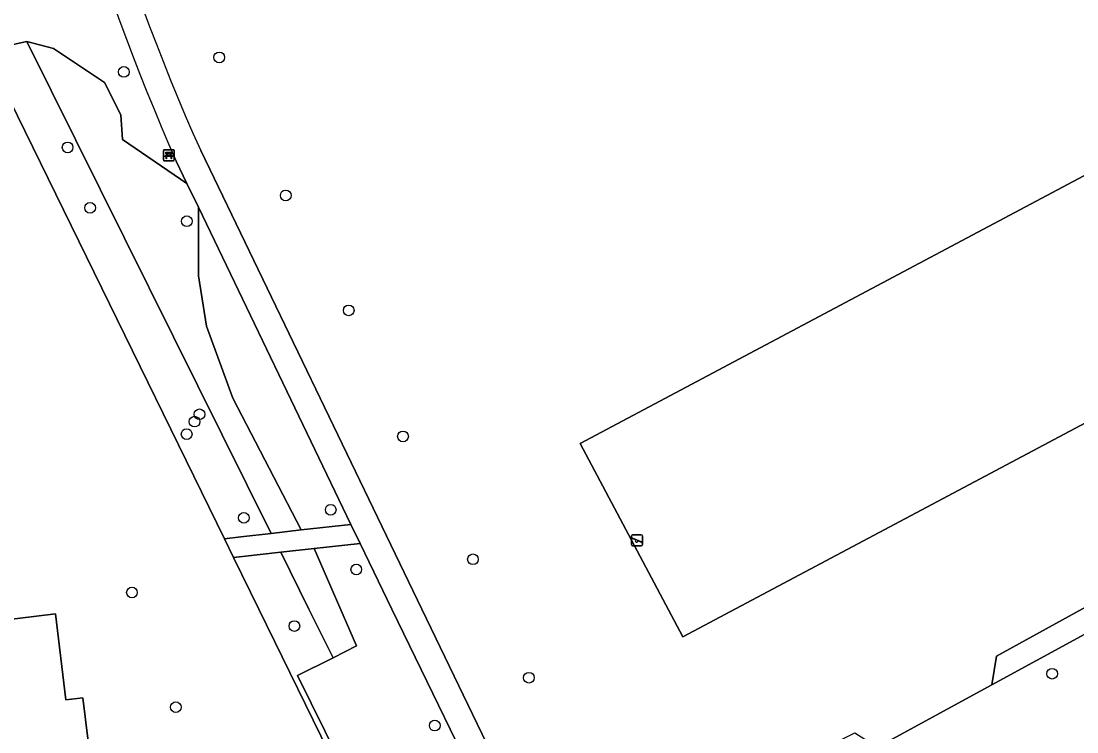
# Model space of a CAD drawing. Extents: x 158086 to 159499, y 382904 to 383981.
# Drawn here: x 159033.3 to 159129.7, y 383488.8 to 383553.7 of the extents above; entities that cross this region are included whole.
import ezdxf

# ---------------------------------------------------------------- set-up
doc = ezdxf.new("R2010")
doc.units = 0
for name, color, linetype in [('IMGEO_Bank', 7, 'Continuous'), ('IMGEO_Boom', 7, 'Continuous'), ('IMGEO_Erf', 7, 'Continuous'), ('IMGEO_Groenvoorziening', 7, 'Continuous'), ('IMGEO_Hek', 7, 'Continuous'), ('IMGEO_Pand', 7, 'Continuous'), ('IMGEO_Speelvoorziening', 7, 'Continuous'), ('IMGEO_Voetpad_halfverhard', 7, 'Continuous')]:
    doc.layers.add(name, color=color, linetype=linetype)

msp = doc.modelspace()

# ---------------------------------------------------------------- linework, layer by layer
at = {"layer": 'IMGEO_Bank'}
for p, q in [((159046.285, 383541.035), (159046.285, 383541.876)), ((159046.285, 383541.876), (159046.285, 383541.035)), ((159046.36, 383541.96), (159047.201, 383541.96)), ((159047.201, 383541.96), (159046.36, 383541.96)), ((159047.285, 383541.885), (159047.285, 383541.044)), ((159047.285, 383541.044), (159047.285, 383541.885)), ((159047.21, 383540.96), (159046.369, 383540.96)), ((159046.369, 383540.96), (159047.21, 383540.96)), ((159046.982, 383541.358), (159046.589, 383541.358)), ((159046.594, 383541.466), (159046.594, 383541.572)), ((159046.638, 383541.572), (159046.638, 383541.466)), ((159046.926, 383541.578), (159046.644, 383541.578)), ((159046.644, 383541.46), (159046.926, 383541.46)), ((159046.932, 383541.466), (159046.932, 383541.572)), ((159046.976, 383541.572), (159046.976, 383541.466))]:
    msp.add_line(p, q, dxfattribs=at)
for points in [[(159046.532, 383541.358), (159046.39, 383541.358), (159046.502, 383541.46), (159046.588, 383541.46)], [(159046.588, 383541.578), (159046.502, 383541.578), (159046.502, 383541.739), (159047.065, 383541.739), (159047.065, 383541.578), (159046.982, 383541.578)], [(159046.582, 383541.351), (159046.582, 383541.144), (159046.539, 383541.144), (159046.539, 383541.351)], [(159046.982, 383541.46), (159047.065, 383541.46), (159047.177, 383541.358), (159047.038, 383541.358)], [(159047.032, 383541.351), (159047.032, 383541.144), (159046.988, 383541.144), (159046.988, 383541.351)]]:
    msp.add_lwpolyline(points, dxfattribs=at)
for centre, radius, start, end in [((159046.363, 383541.882), 0.0779, 92.4484, 184.28452), ((159046.363, 383541.882), 0.0779, 92.4484, 184.28452), ((159047.207, 383541.882), 0.0779, 2.4484, 94.28452), ((159047.207, 383541.882), 0.0779, 2.4484, 94.28452), ((159046.363, 383541.038), 0.0779, 182.4484, 274.28452), ((159046.363, 383541.038), 0.0779, 182.4484, 274.28452), ((159046.532, 383541.351), 0.00671, 2.89567, 87.10433), ((159046.589, 383541.351), 0.00671, 92.89567, 177.10433), ((159046.587, 383541.571), 0.00671, 2.89567, 87.10433), ((159046.587, 383541.467), 0.00671, 272.89567, 357.10433), ((159046.644, 383541.571), 0.00671, 92.89567, 177.10433), ((159046.644, 383541.467), 0.00671, 182.89567, 267.10433), ((159046.926, 383541.571), 0.00671, 2.89567, 87.10433), ((159046.926, 383541.467), 0.00671, 272.89567, 357.10433), ((159046.983, 383541.571), 0.00671, 92.89567, 177.10433), ((159046.983, 383541.467), 0.00671, 182.89567, 267.10433), ((159046.981, 383541.351), 0.00671, 2.89567, 87.10433), ((159047.038, 383541.351), 0.00671, 92.89567, 177.10433), ((159047.207, 383541.038), 0.0779, 272.4484, 4.28452), ((159047.207, 383541.038), 0.0779, 272.4484, 4.28452)]:
    msp.add_arc(centre, radius, start, end, dxfattribs=at)
at = {"layer": 'IMGEO_Boom'}
for centre in [(159051.39, 383550.402), (159042.674, 383549.075), (159037.538, 383542.179), (159057.463, 383537.791), (159039.59, 383536.655), (159048.428, 383535.433), (159063.213, 383527.288), (159049.582, 383517.793), (159049.133, 383517.124), (159048.413, 383515.984), (159068.175, 383515.774), (159061.571, 383509.07), (159053.631, 383508.331), (159074.562, 383504.545), (159063.908, 383503.611), (159043.414, 383501.508), (159058.252, 383498.445), (159127.469, 383494.09), (159079.677, 383493.725), (159047.419, 383491.031), (159071.076, 383489.354)]:
    msp.add_circle(centre, 0.489, dxfattribs=at)
at = {"layer": 'IMGEO_Erf'}
for points in [[(159011.032, 383432.716), (159078.415, 383452.157), (159055.01, 383500), (159052.705, 383504.71), (159051.864, 383506.43), (159032.258, 383546.499)], [(159024.018, 383498.029), (159036.417, 383499.558), (159037.386, 383491.698), (159038.938, 383491.889), (159039.915, 383483.968)]]:
    msp.add_lwpolyline(points, dxfattribs=at)
at = {"layer": 'IMGEO_Groenvoorziening'}
for points in [[(158988.919, 383571.165), (158989.408, 383567.184), (158992.428, 383542.621), (158996.665, 383543.568), (159000, 383544.313), (159030.313, 383551.079), (159033.812, 383551.86), (159036.249, 383551.218), (159040.9, 383548.117), (159042.408, 383545.145), (159042.537, 383542.905), (159048.434, 383538.893), (159047.457, 383540.925)], [(159049.693, 383541.882), (159069.904, 383500), (159083.794, 383471.215), (159092.05, 383454.079), (159097.657, 383457.258), (159092.467, 383467.07)], [(159085.916, 383479.273), (159093.759, 383480.92), (159109.436, 383488.688), (159111.518, 383487.392), (159121.952, 383493.081), (159122.395, 383495.698), (159158.288, 383515.462), (159160.416, 383514.051), (159168.31, 383518.447), (159177.217, 383522.791), (159176.499, 383527.32)], [(159196.365, 383510.504), (159201.041, 383512.466), (159199.62, 383515.815), (159197.624, 383515.104), (159194.086, 383517.666), (159190.487, 383519.833), (159186.714, 383521.091), (159178.006, 383521.517), (159177.217, 383522.791), (159168.31, 383518.447), (159160.416, 383514.051), (159159.679, 383513.64), (159121.952, 383493.081), (159111.518, 383487.392), (159110.619, 383486.902), (159111.592, 383484.307), (159100.702, 383478.121)], [(159037.349, 383424.44), (159047.543, 383428.646), (159058.869, 383433.811), (159070.095, 383439.191), (159082.367, 383445.744), (159085.837, 383447.597), (159091.197, 383450.459), (159091.131, 383450.596), (159081.546, 383470.341), (159067.149, 383500), (159064.248, 383505.977), (159060.054, 383505.517), (159063.926, 383496.632), (159061.79, 383495.545), (159058.535, 383493.917), (159064.826, 383481.16), (159068.121, 383482.635), (159069.981, 383483.51), (159079.747, 383469.468), (159088.362, 383451.721), (159084.723, 383449.8), (159081.05, 383447.861), (159056.857, 383435.575), (159012.629, 383421.619)]]:
    msp.add_lwpolyline(points, dxfattribs=at)
for points in [[(159033.812, 383551.86), (159030.313, 383551.079), (159032.258, 383546.499), (159051.864, 383506.43), (159053.369, 383506.6), (159056.143, 383506.914)], [(159058.875, 383507.223), (159052.63, 383519.265), (159050.234, 383525.856), (159049.485, 383530.449), (159049.485, 383536.705), (159048.434, 383538.893), (159042.537, 383542.905), (159042.408, 383545.145), (159040.9, 383548.117), (159036.249, 383551.218), (159033.812, 383551.86), (159056.143, 383506.914)], [(159084.351, 383515.111), (159093.745, 383497.455), (159146.051, 383525.282), (159136.657, 383542.939)], [(159136.657, 383542.939), (159146.051, 383525.282), (159093.745, 383497.455), (159084.351, 383515.111)], [(159063.405, 383507.736), (159049.485, 383536.705), (159049.485, 383530.449), (159050.234, 383525.856), (159052.63, 383519.265), (159058.875, 383507.223)], [(159121.952, 383493.081), (159159.679, 383513.64), (159160.416, 383514.051), (159158.288, 383515.462), (159122.395, 383495.698)], [(159079.669, 383450.08), (159081.05, 383447.861), (159084.723, 383449.8), (159075.758, 383467.531), (159068.121, 383482.635), (159064.826, 383481.16), (159058.535, 383493.917), (159061.79, 383495.545), (159059.577, 383500), (159057.003, 383505.182), (159053.522, 383504.8), (159052.705, 383504.71), (159055.01, 383500), (159078.415, 383452.157), (159011.032, 383432.716), (159010.634, 383432.574), (159010.891, 383430.595), (159046.741, 383440.501)], [(159057.003, 383505.182), (159059.577, 383500), (159061.79, 383495.545), (159063.926, 383496.632), (159060.054, 383505.517)]]:
    msp.add_lwpolyline(points, close=True, dxfattribs=at)
for centre, radius, start, end in [((159230.221, 383622.86), 197.857, 187.91495, 204.15913), ((159239.895, 383625.948), 210.384, 188.85836, 203.83665)]:
    msp.add_arc(centre, radius, start, end, dxfattribs=at)
at = {"layer": 'IMGEO_Hek'}
for points in [[(159121.952, 383493.081), (159159.679, 383513.64)], [(159111.518, 383487.392), (159121.952, 383493.081)]]:
    msp.add_lwpolyline(points, dxfattribs=at)
at = {"layer": 'IMGEO_Pand'}
msp.add_lwpolyline([(159025.378, 383440.799), (159033.499, 383441.93), (159033.326, 383443.31), (159041.243, 383444.297), (159039.985, 383454.498), (159049.225, 383455.638), (159049.427, 383453.999), (159057.794, 383455.031), (159056.819, 383462.941), (159058.39, 383463.135), (159057.37, 383471.406), (159049.4, 383470.423), (159047.154, 383470.146), (159046.934, 383471.927), (159041.382, 383471.243), (159040.833, 383475.697), (159048.676, 383476.663), (159047.834, 383484.944), (159039.915, 383483.968), (159038.938, 383491.889), (159037.386, 383491.698), (159036.417, 383499.558), (159024.018, 383498.029)], dxfattribs=at)
at = {"layer": 'IMGEO_Speelvoorziening'}
for p, q in [((159089.048, 383505.883), (159089.048, 383506.683)), ((159089.048, 383506.683), (159089.048, 383505.883)), ((159089.431, 383506.311), (159089.092, 383506.448)), ((159089.117, 383506.508), (159089.993, 383506.155)), ((159089.148, 383506.783), (159089.938, 383506.783)), ((159089.938, 383506.783), (159089.148, 383506.783)), ((159089.969, 383506.095), (159089.629, 383506.232)), ((159090.038, 383506.683), (159090.038, 383505.883)), ((159090.038, 383505.883), (159090.038, 383506.683)), ((159089.938, 383505.783), (159089.148, 383505.783)), ((159089.148, 383505.783), (159089.938, 383505.783))]:
    msp.add_line(p, q, dxfattribs=at)
for centre, radius, start, end in [((159089.148, 383506.683), 0.1, 90, 180), ((159089.148, 383506.683), 0.1, 90, 180), ((159089.105, 383506.478), 0.0327, 68.07798, 248.07798), ((159089.51, 383506.221), 0.12, 130.99278, 5.16318), ((159089.938, 383506.683), 0.1, 0, 90), ((159089.938, 383506.683), 0.1, 360, 90), ((159089.981, 383506.125), 0.0327, 248.07798, 68.07798), ((159089.148, 383505.883), 0.1, 180, 270), ((159089.148, 383505.883), 0.1, 180, 270), ((159089.938, 383505.883), 0.1, 270, 0), ((159089.938, 383505.883), 0.1, 270, 0)]:
    msp.add_arc(centre, radius, start, end, dxfattribs=at)
at = {"layer": 'IMGEO_Voetpad_halfverhard'}
for points in [[(159069.904, 383500), (159049.693, 383541.882)], [(159047.457, 383540.925), (159048.434, 383538.893), (159049.485, 383536.705), (159063.405, 383507.736), (159064.248, 383505.977), (159067.149, 383500), (159081.546, 383470.341), (159091.131, 383450.596), (159091.197, 383450.459), (159092.334, 383448.286), (159093.443, 383446.022), (159095.667, 383447.27), (159094.54, 383449.587), (159094.374, 383449.928), (159094.284, 383450.017), (159093.098, 383451.2), (159093.3, 383452.011), (159092.05, 383454.079), (159083.794, 383471.215), (159069.904, 383500)]]:
    msp.add_lwpolyline(points, dxfattribs=at)
msp.add_lwpolyline([(159063.405, 383507.736), (159058.875, 383507.223), (159056.143, 383506.914), (159053.369, 383506.6), (159051.864, 383506.43), (159052.705, 383504.71), (159053.522, 383504.8), (159057.003, 383505.182), (159060.054, 383505.517), (159064.248, 383505.977)], close=True, dxfattribs=at)
for centre, radius, start, end in [((159230.221, 383622.86), 197.857, 187.91495, 204.15913), ((159239.895, 383625.948), 210.384, 188.85836, 203.83665)]:
    msp.add_arc(centre, radius, start, end, dxfattribs=at)

doc.saveas('drawing.dxf')
